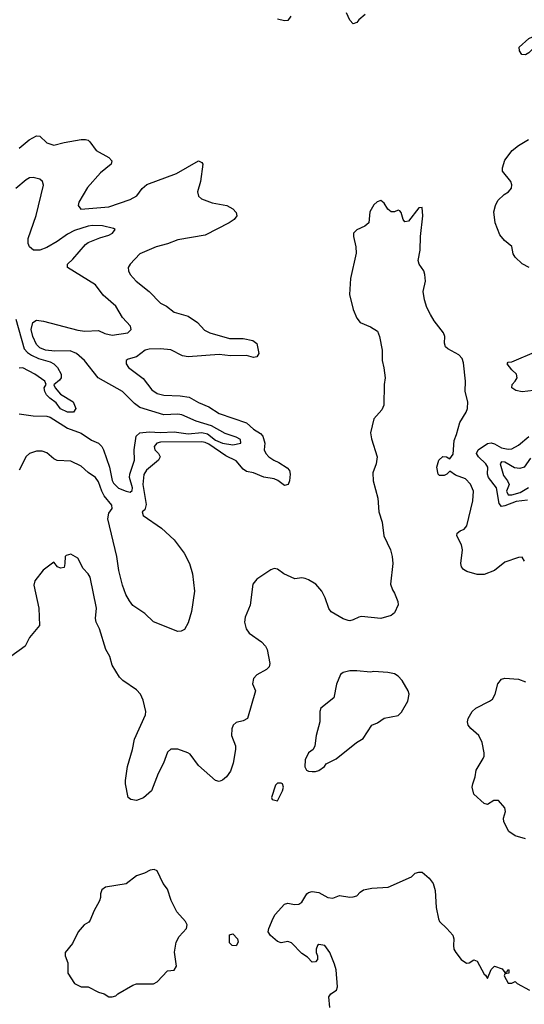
# Model space of a CAD drawing. Header units: inches. Extents: x 1694797 to 1849917, y 907313 to 1017959.
# Tile 621 of 656: x 1802312 to 1805243, y 949209 to 954930. Entities that reach past the tile are written whole.
import ezdxf

# ---------------------------------------------------------------- set-up
doc = ezdxf.new("R2010")
doc.units = ezdxf.units.IN
doc.header["$MEASUREMENT"] = 0
doc.layers.add('B8904', color=7, linetype='Continuous')
doc.layers.add('B8905', color=7, linetype='Continuous')

msp = doc.modelspace()

# ---------------------------------------------------------------- linework, layer by layer
at = {"layer": 'B8904', "color": 5}
for points, elevation in [([(1803092.5, 949992.5), (1803070, 949989.2), (1803038, 949970), (1802990, 949954.5), (1802930, 949909.6), (1802810, 949889.6), (1802790, 949874), (1802781.1, 949850), (1802781.1, 949830), (1802774.9, 949810), (1802742.4, 949750), (1802721.4, 949698.6), (1802713.4, 949686.6), (1802686, 949670), (1802651, 949630), (1802618.5, 949561.5), (1802576, 949510), (1802576, 949490), (1802591.3, 949450), (1802591, 949390), (1802631, 949330), (1802670, 949310.7), (1802710, 949310.8), (1802770, 949278.8), (1802802, 949270), (1802830, 949252), (1802850, 949251.3), (1802870, 949258), (1802882, 949270), (1802970, 949320.7), (1802990, 949327.7), (1803090, 949327.7), (1803110, 949339.1), (1803170, 949404), (1803210, 949406.8), (1803224, 949430), (1803211.2, 949511.2), (1803220.8, 949570), (1803237.9, 949602.1), (1803281, 949650), (1803284.4, 949670), (1803274.5, 949690), (1803225.2, 949745.2), (1803192.1, 949812.1), (1803170, 949877.2), (1803146.3, 949910), (1803110, 949984)], 840), ([(1803570, 949548.7), (1803546, 949550), (1803530, 949566), (1803530, 949612), (1803550, 949618), (1803578, 949590), (1803582, 949570)], 820)]:
    msp.add_lwpolyline(points, close=True, dxfattribs=dict(at, elevation=elevation))
at = {"layer": 'B8904', "color": 5, "elevation": 820}
msp.add_lwpolyline([(1804113.6, 949190), (1804108.6, 949251.4), (1804119.5, 949270), (1804152.1, 949290), (1804158.7, 949310), (1804149.5, 949410), (1804141.2, 949441.2), (1804113.2, 949510), (1804084, 949550), (1804050, 949557), (1804042, 949550), (1804034, 949530), (1804034, 949510), (1804042.8, 949490), (1804041, 949470), (1804030, 949455.3), (1804010, 949454), (1803983.3, 949483.3), (1803950, 949504.2), (1803890, 949566.6), (1803870, 949573.2), (1803830, 949565.2), (1803810, 949573.2), (1803769.5, 949609.5), (1803755.3, 949630), (1803759, 949650), (1803783.7, 949710), (1803796.2, 949730), (1803850, 949790.6), (1803870, 949797.3), (1803908.3, 949788.3), (1803934, 949790), (1803950, 949802.8), (1803979.5, 949850), (1803990, 949858.4), (1804010, 949864.4), (1804050, 949858.4), (1804102.8, 949830), (1804130, 949824.6), (1804170, 949841.3), (1804230, 949830.4), (1804250, 949832.7), (1804270, 949839.1), (1804290, 949861), (1804310, 949874.8), (1804356.5, 949883.5), (1804451.4, 949888.6), (1804588.7, 949950), (1804610, 949970.6), (1804630, 949977.1), (1804650, 949976.4), (1804690, 949941.6), (1804713.7, 949910), (1804725.7, 949870), (1804730.4, 949770.4), (1804745.2, 949705.2), (1804750.8, 949690), (1804793.4, 949650), (1804827.7, 949610), (1804833.4, 949590), (1804830.8, 949550), (1804834, 949530), (1804844.9, 949510), (1804876.3, 949470), (1804907.3, 949447.3), (1804922, 949450), (1804950, 949466.8), (1804970, 949458.8), (1805010, 949384), (1805018.4, 949378.4), (1805030, 949358), (1805049.6, 949410.4), (1805069.5, 949430.5), (1805115.3, 949415.3), (1805130, 949394), (1805142, 949398), (1805150, 949412), (1805154, 949410), (1805154, 949390), (1805130, 949386), (1805126.4, 949373.6), (1805150, 949332), (1805170, 949332), (1805190, 949341), (1805201, 949330), (1805272.8, 949290)], dxfattribs=at)
at = {"layer": 'B8905', "color": 5}
for points, elevation in [([(1803887.7, 954950), (1803870, 954926), (1803850, 954923.6), (1803810, 954933.3)], 780), ([(1804319.2, 954960.8), (1804281.8, 954930), (1804270, 954912.8), (1804250, 954906.6), (1804230, 954927.3), (1804210.9, 954970)], 780), ([(1802310, 954184.1), (1802367.1, 954232.9), (1802410, 954256), (1802430, 954253.6), (1802470, 954215.5), (1802510, 954200.6), (1802570, 954216), (1802670, 954234), (1802693.8, 954233.8), (1802710, 954230.3), (1802720.2, 954220.2), (1802755.8, 954170), (1802830.1, 954130.1), (1802847.8, 954110), (1802843.2, 954090), (1802780.7, 954039.3), (1802705.7, 953954.3), (1802656.1, 953870), (1802651.8, 953850), (1802668, 953830), (1802830, 953841.9), (1802954.8, 953885.2), (1802992.7, 953907.3), (1803022.9, 953950), (1803050, 953973.2), (1803223.3, 954036.7), (1803350, 954110.4), (1803370, 954100.7), (1803375.3, 954090), (1803361.8, 953990), (1803345.8, 953930), (1803350, 953905.5), (1803368.3, 953888.3), (1803430, 953865.7), (1803514.8, 953850), (1803550.2, 953830.2), (1803570.4, 953810), (1803574, 953790), (1803558.4, 953770), (1803528, 953750), (1803390, 953678.8), (1803230, 953650.9), (1803170, 953628), (1803104, 953610), (1803010.7, 953570), (1802953, 953510), (1802942.4, 953490), (1802944.9, 953470), (1802954.4, 953450), (1802988.4, 953410), (1803064.4, 953350), (1803130, 953283.7), (1803165.1, 953265.1), (1803210.1, 953230.1), (1803290, 953207.7), (1803345.3, 953170), (1803385.9, 953125.9), (1803417, 953110), (1803530, 953078.4), (1803610, 953077.7), (1803665.4, 953065.4), (1803690, 953048), (1803701.8, 952990), (1803690, 952970.7), (1803670, 952967), (1803630, 952978.5), (1803537.1, 952977.1), (1803470, 952984.3), (1803290, 952970.5), (1803257, 952977), (1803190, 953010.8), (1803130, 953017.1), (1803064.6, 953015.4), (1803042, 953010), (1802990, 952971.6), (1802941.7, 952958.3), (1802930.8, 952950), (1802930.5, 952930), (1802944.4, 952910), (1803030, 952844.2), (1803079.6, 952779.6), (1803110, 952758.4), (1803150, 952747.5), (1803243.9, 952743.9), (1803296.8, 952736.8), (1803350, 952706), (1803410, 952679.7), (1803470, 952642.5), (1803630, 952588.3), (1803669.5, 952550), (1803710, 952525.2), (1803724.9, 952510), (1803735.2, 952470), (1803732.4, 952430), (1803741.8, 952410), (1803760.1, 952390), (1803787.6, 952370), (1803817.3, 952357.3), (1803866.5, 952326.5), (1803879.1, 952310), (1803884.1, 952290), (1803879.6, 952250), (1803871, 952230), (1803850, 952224.1), (1803812.3, 952252.3), (1803790, 952262.5), (1803730, 952271.6), (1803670, 952296.1), (1803630, 952304.7), (1803610, 952319), (1803570, 952366.2), (1803510, 952396.2), (1803410, 952464.5), (1803390, 952473.1), (1803370, 952476.6), (1803130, 952475.6), (1803108.3, 952470), (1803092.9, 952450), (1803097.6, 952430), (1803118.2, 952410), (1803127.6, 952390), (1803118.2, 952370), (1803048, 952312), (1803032.7, 952287.3), (1803027.2, 952230), (1803046.4, 952113.6), (1803038.5, 952081.5), (1803024.4, 952070), (1803030.3, 952050), (1803135.1, 951975.1), (1803210, 951907.1), (1803267.2, 951830), (1803298.8, 951770), (1803315.5, 951710), (1803327.4, 951610), (1803310, 951491.6), (1803290, 951425.1), (1803270, 951386.6), (1803250, 951376.2), (1803230, 951375.6), (1803090, 951430.9), (1803039.4, 951479.4), (1802970, 951526.9), (1802950, 951552.8), (1802929, 951590), (1802910, 951644.7), (1802889, 951729), (1802877.3, 951810), (1802825, 952030), (1802830, 952062), (1802848.5, 952090), (1802847.4, 952110), (1802803.2, 952163.2), (1802788.7, 952190), (1802770, 952244.4), (1802753.3, 952270), (1802710, 952298.8), (1802670, 952334.8), (1802610, 952364.2), (1802530, 952368.6), (1802510, 952379.1), (1802470, 952412.6), (1802442, 952422), (1802410, 952422.6), (1802370, 952409.7), (1802350, 952391.5), (1802310, 952311.6)], 780), ([(1805270.8, 953490.8), (1805230, 953511.5), (1805189.7, 953550), (1805178.7, 953570), (1805170, 953612.3), (1805127.7, 953647.7), (1805100, 953680), (1805073.3, 953750), (1805066.5, 953813.5), (1805075.3, 953850), (1805090, 953880.4), (1805125.6, 953914.4), (1805151.5, 953930), (1805168.3, 953951.7), (1805171, 953970), (1805164, 953990), (1805117.2, 954050), (1805116.5, 954070), (1805130, 954113.4), (1805172.6, 954170), (1805210, 954199.1), (1805266.5, 954233.5)], 780), ([(1802310, 952640.3), (1802390, 952629.1), (1802470, 952626.1), (1802490, 952620.2), (1802590, 952556.2), (1802670, 952526.9), (1802730, 952487.8), (1802770, 952469.8), (1802789.2, 952449.2), (1802798.7, 952430), (1802834.2, 952330), (1802850, 952252.8), (1802857.3, 952237.3), (1802887, 952207), (1802930.1, 952189.9), (1802954.9, 952185.1), (1802965.5, 952194.5), (1802967.2, 952210), (1802950.1, 952270), (1802951.3, 952290), (1802979.5, 952370), (1802976.6, 952430), (1802989.4, 952510), (1803010.7, 952529.3), (1803064.3, 952535.7), (1803130, 952531.6), (1803210, 952534.9), (1803290, 952523.9), (1803370, 952531.9), (1803402.8, 952522.8), (1803450, 952487.3), (1803490, 952468.6), (1803550, 952459.5), (1803597, 952470), (1803594.9, 952490), (1803570, 952503.8), (1803506.4, 952526.4), (1803427.1, 952570), (1803337, 952597), (1803253.5, 952633.5), (1803230, 952637.5), (1803150, 952634.1), (1803010, 952677.4), (1802979.6, 952699.6), (1802910, 952770.2), (1802768.4, 952848.4), (1802689.4, 952950), (1802641.6, 952990), (1802606.2, 953006.2), (1802516.6, 953003.4), (1802463.1, 953010), (1802430, 953022.4), (1802410, 953042.9), (1802388.2, 953090), (1802379.6, 953130), (1802389.4, 953170.6), (1802410, 953183.2), (1802450, 953177.9), (1802650, 953125.4), (1802690, 953121), (1802770, 953124), (1802807.6, 953107.6), (1802850, 953096.9), (1802940.4, 953110), (1802959.7, 953130), (1802955.9, 953150), (1802910, 953200.2), (1802870, 953264.7), (1802796.9, 953330), (1802751.7, 953390), (1802590.7, 953490.7), (1802590.6, 953510), (1802621.9, 953538.1), (1802695.5, 953624.5), (1802710, 953635.2), (1802776.9, 953663.1), (1802830, 953678.8), (1802852.2, 953690), (1802867.7, 953710), (1802856.7, 953716.7), (1802792.9, 953732.9), (1802734.6, 953734.6), (1802710, 953730.9), (1802630, 953705.4), (1802590, 953683.1), (1802530, 953640.3), (1802470, 953607.1), (1802430, 953591.4), (1802391.6, 953591.6), (1802369.5, 953609.5), (1802361.3, 953630), (1802361.3, 953658.7), (1802408.4, 953791.6), (1802450, 953968.7), (1802444.9, 953990), (1802430, 954003.2), (1802390, 954012.6), (1802370, 954010.3), (1802350, 954000.2), (1802290.8, 953950)], 760), ([(1805244, 951784), (1805230, 951806.6), (1805210, 951804.7), (1805130, 951778.4), (1805070, 951728.6), (1805010, 951706), (1804970, 951706), (1804910, 951724.2), (1804890, 951734.6), (1804877.5, 951750), (1804874.3, 951770), (1804883.4, 951850), (1804878, 951878), (1804851.3, 951930), (1804853.8, 951946.2), (1804870, 951960.7), (1804893.2, 951970), (1804909, 951990), (1804944.8, 952135.2), (1804947.1, 952190), (1804930, 952231.7), (1804902, 952262), (1804844.2, 952284.2), (1804810, 952307.3), (1804792.7, 952290), (1804777.7, 952282.3), (1804750, 952281.4), (1804742.2, 952290), (1804734.2, 952330), (1804746.5, 952370), (1804770, 952391.3), (1804790.3, 952390.3), (1804810, 952379.1), (1804830, 952405.5), (1804835.3, 952484.7), (1804850, 952520.7), (1804868.7, 952590), (1804905.3, 952650), (1804912.8, 952670), (1804915.4, 952710), (1804899.4, 952770), (1804900.7, 952830), (1804890, 952935.3), (1804881.3, 952961.3), (1804863.3, 952983.3), (1804798, 953018), (1804784.5, 953030), (1804779.6, 953050), (1804780.5, 953090), (1804773.6, 953110), (1804720.3, 953180.3), (1804697.7, 953217.7), (1804677.2, 953257.2), (1804662.7, 953302.7), (1804656, 953350), (1804668.7, 953410), (1804664.5, 953450), (1804660.3, 953470), (1804632.8, 953510), (1804627.4, 953530), (1804637.4, 953590), (1804639.7, 953670), (1804653.3, 953790), (1804650, 953838), (1804630, 953837.2), (1804570, 953759), (1804550, 953755.3), (1804539, 953770), (1804528.7, 953810), (1804519.3, 953819.3), (1804510, 953824), (1804490, 953814), (1804470, 953813.2), (1804450, 953829), (1804430, 953864), (1804410, 953879), (1804387.9, 953872.1), (1804370, 953854), (1804345.8, 953814.2), (1804339.1, 953750), (1804317.1, 953730), (1804270, 953709.8), (1804251.4, 953690), (1804251, 953670), (1804265.4, 953610), (1804265.6, 953574.4), (1804233, 953427), (1804227.4, 953332.6), (1804250, 953246), (1804270, 953196), (1804290, 953171), (1804350, 953146), (1804390, 953121), (1804402, 953090), (1804418, 953010), (1804418, 952950), (1804428.1, 952908.1), (1804434.4, 952850), (1804428.5, 952810), (1804426.4, 952690), (1804416.3, 952663.7), (1804369.3, 952610.7), (1804349.1, 952529.1), (1804355.2, 952495.2), (1804388, 952390), (1804383, 952350), (1804362.8, 952297.2), (1804364.4, 952250), (1804391.8, 952150), (1804398.2, 952070), (1804417.5, 952010), (1804427.7, 951930), (1804466.7, 951850), (1804476.3, 951810), (1804478.5, 951770), (1804466.8, 951650), (1804476.5, 951616.5), (1804490, 951598.4), (1804508, 951550), (1804510.9, 951530), (1804490, 951482.6), (1804470, 951468.5), (1804410, 951449.8), (1804297.4, 951462.6), (1804281.1, 951458.9), (1804250, 951442), (1804230, 951436.9), (1804219.3, 951439.3), (1804190, 951449.6), (1804120.9, 951490), (1804108.2, 951508.2), (1804087, 951570), (1804067.3, 951610), (1804031.3, 951650), (1803990, 951675.3), (1803970, 951683.9), (1803950, 951686), (1803910, 951681.7), (1803846.6, 951710), (1803810, 951737), (1803790, 951740.7), (1803770, 951734), (1803690, 951679.5), (1803666, 951650), (1803650, 951528), (1803622.2, 951457.8), (1803618.6, 951430), (1803627.7, 951390), (1803644.7, 951364.7), (1803715.9, 951315.9), (1803740.3, 951290), (1803748.9, 951270), (1803766, 951190), (1803760.3, 951170), (1803745.9, 951154.1), (1803690, 951123.5), (1803670, 951101.2), (1803664.9, 951070), (1803681.6, 951030), (1803635.3, 950870), (1803610, 950855.1), (1803570, 950847), (1803553, 950830), (1803543.7, 950810), (1803541.7, 950770), (1803565.2, 950710), (1803566.2, 950690), (1803552.2, 950610), (1803536.9, 950563.1), (1803513, 950530), (1803490, 950511.8), (1803470, 950503.5), (1803450, 950508.6), (1803350, 950596.8), (1803301.7, 950661.7), (1803289.5, 950670), (1803230, 950690.9), (1803190, 950691), (1803170, 950674.3), (1803147.4, 950610), (1803117.2, 950550), (1803076.9, 950450), (1803030.6, 950409.4), (1802990, 950393.4), (1802958.4, 950398.4), (1802941.6, 950410), (1802926.2, 950490), (1802927, 950510), (1802937.9, 950590), (1802967.8, 950690), (1802978.4, 950750), (1803042.5, 950890), (1803044.7, 950910), (1803030, 950975.1), (1803013.1, 951010), (1802990, 951035.8), (1802911.5, 951090), (1802891.2, 951110), (1802850, 951179.3), (1802835.1, 951230), (1802812.1, 951270), (1802775.8, 951390), (1802756.4, 951430), (1802751.9, 951450), (1802757.9, 951510), (1802720.7, 951690), (1802710, 951709.7), (1802681.3, 951741.3), (1802650, 951802), (1802610, 951824.5), (1802583, 951817), (1802576, 951810), (1802575.3, 951770), (1802570, 951746.9), (1802550, 951743.1), (1802532.7, 951750), (1802510, 951778), (1802448.6, 951731.4), (1802401, 951670), (1802394.8, 951645.2), (1802422.6, 951510), (1802427.7, 951410), (1802370, 951339.3), (1802343.7, 951290), (1802260.5, 951230)], 820), ([(1802289.5, 953189.5), (1802338.2, 953018.2), (1802356.8, 952996.8), (1802380.9, 952980.9), (1802421.7, 952961.7), (1802490, 952941.4), (1802511, 952930), (1802531.3, 952910), (1802553.8, 952870), (1802553.1, 952850), (1802544.4, 952835.6), (1802511.3, 952808.7), (1802518, 952790), (1802550, 952753.4), (1802622.8, 952710), (1802638, 952670), (1802624, 952650), (1802590, 952649.9), (1802550, 952668.4), (1802523.5, 952703.5), (1802487.1, 952730), (1802468.5, 952750), (1802459.3, 952770), (1802454.7, 952790), (1802466, 952810), (1802459, 952830), (1802400.7, 952870), (1802330, 952906.3), (1802310, 952906)], 740), ([(1805296.1, 952776.1), (1805230, 952767.7), (1805194.5, 952774.5), (1805169.8, 952790), (1805172.9, 952810), (1805190.7, 952829.3), (1805201.4, 952850), (1805198.1, 952870), (1805170, 952894.7), (1805143.4, 952930), (1805150, 952939.7), (1805170, 952942.4), (1805316.6, 953003.4)], 780), ([(1805262.3, 952137.7), (1805195.2, 952130), (1805130, 952104.4), (1805110, 952101.6), (1805097.9, 952117.9), (1805081.2, 952210), (1805035.6, 952270), (1805029.9, 952290), (1805030.8, 952330), (1805019.9, 952350), (1804976.7, 952390), (1804964.6, 952410), (1804975.7, 952430), (1805030, 952467.9), (1805050, 952472.3), (1805070, 952466), (1805110, 952441.5), (1805150, 952434.7), (1805170, 952437.1), (1805210, 952458.1), (1805270, 952507.2)], 780), ([(1805278.4, 952381.6), (1805241.7, 952330), (1805217, 952323), (1805186.5, 952326.5), (1805130, 952358.1), (1805110, 952360.7), (1805103, 952350), (1805121.9, 952281.9), (1805145.8, 952250), (1805154.9, 952230), (1805139.9, 952190), (1805148.5, 952168.5), (1805170, 952168.6), (1805218, 952182), (1805268.1, 952211.9)], 760), ([(1805250, 950169.6), (1805190, 950187.3), (1805152.3, 950212.3), (1805123.7, 950270), (1805122.9, 950290), (1805134.3, 950330), (1805129.6, 950350), (1805092.7, 950392.7), (1805066.4, 950393.6), (1805030, 950369.7), (1805010, 950375.1), (1804949.8, 950430), (1804939.7, 950470), (1804943.5, 950490), (1804957.2, 950530), (1804964, 950570), (1805003.8, 950636.2), (1805009.7, 950650.3), (1805009.7, 950670.3), (1804997.3, 950730), (1804979.7, 950770), (1804931.5, 950811.5), (1804916.9, 950830), (1804913.5, 950850), (1804917.2, 950870), (1804939.7, 950910), (1804960.5, 950930), (1805041.1, 950970), (1805057.5, 950982.5), (1805073.6, 951010), (1805090, 951070.5), (1805110, 951098.9), (1805130, 951104.6), (1805210, 951097.4), (1805250, 951082)], 820)]:
    msp.add_lwpolyline(points, dxfattribs=dict(at, elevation=elevation))
for points, elevation in [([(1805250, 954725.8), (1805228.6, 954728.6), (1805214.5, 954750), (1805213.3, 954770), (1805270, 954821), (1805290.3, 954830.3), (1805310.3, 954830.3), (1805323.4, 954823.4), (1805328.8, 954810), (1805320.6, 954790), (1805270, 954736.8)], 780), ([(1804270, 951147.3), (1804230, 951145.6), (1804190, 951137.6), (1804175.3, 951124.8), (1804151.9, 951068.1), (1804136.5, 950990), (1804061.1, 950930), (1804055.3, 950910), (1804054.9, 950850), (1804033.4, 950770), (1804026.8, 950710), (1804016, 950690), (1803990, 950669.3), (1803970.5, 950630), (1803968.1, 950588.1), (1803978, 950570), (1803990, 950562.8), (1804010, 950560.7), (1804030, 950560.7), (1804050, 950566.8), (1804082, 950590), (1804093.2, 950606.8), (1804150, 950636), (1804268.7, 950730), (1804306.6, 950753.4), (1804358, 950830), (1804390, 950844.7), (1804429.4, 950870.6), (1804510, 950887.3), (1804530, 950906.8), (1804565.6, 950970), (1804574.7, 951010), (1804567.8, 951030), (1804533, 951090), (1804510, 951116.2), (1804490, 951129.6), (1804450, 951137.6), (1804370, 951142), (1804350, 951139)], 840), ([(1803830, 950494), (1803810, 950493.2), (1803798, 950482), (1803774, 950410), (1803778, 950398), (1803810, 950392), (1803839.3, 950450), (1803844, 950470), (1803838, 950490)], 840)]:
    msp.add_lwpolyline(points, close=True, dxfattribs=dict(at, elevation=elevation))

doc.saveas('drawing.dxf')
